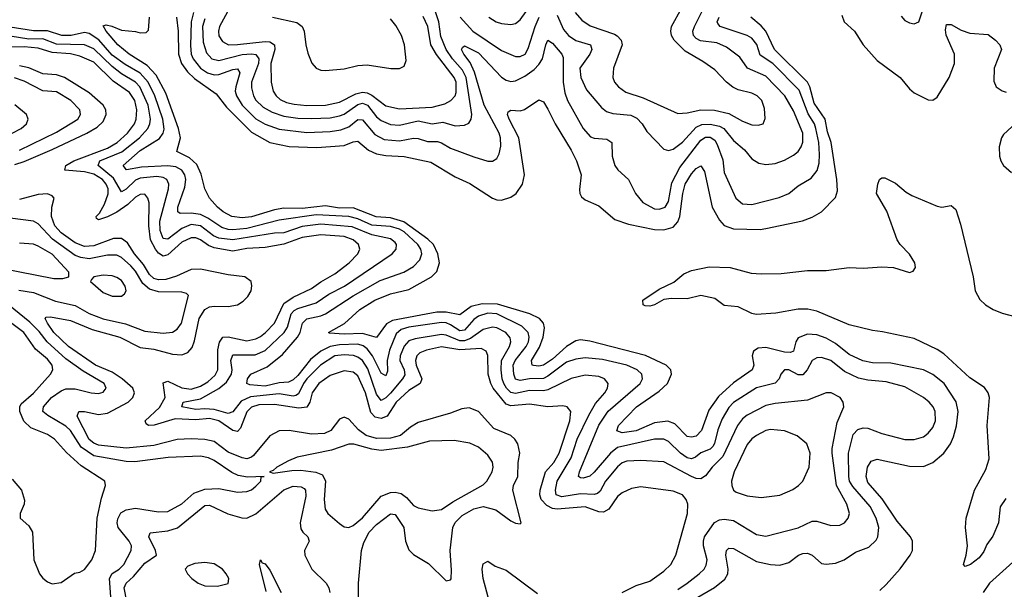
# Model space of a CAD drawing. Header units: inches. Extents: x 1694797 to 1849917, y 907313 to 1017959.
# Tile 416 of 656: x 1733930 to 1738179, y 1005343 to 1007799. Entities that reach past the tile are written whole.
import ezdxf

# ---------------------------------------------------------------- set-up
doc = ezdxf.new("R2010")
doc.units = ezdxf.units.IN
doc.header["$MEASUREMENT"] = 0
doc.layers.add('B7030', color=7, linetype='Continuous')

msp = doc.modelspace()

# ---------------------------------------------------------------- linework, layer by layer
at = {"layer": 'B7030', "color": 5}
for points, elevation in [([(1735954.3, 1007810), (1735986.9, 1007790), (1736010, 1007781.9), (1736050, 1007777.5), (1736070, 1007782), (1736090, 1007797.8), (1736152.9, 1007887.1)], 880), ([(1737733.9, 1007813.9), (1737750, 1007795.3), (1737770, 1007784.9), (1737790, 1007781.5), (1737810.6, 1007789.4), (1737843.7, 1007890)], 840), ([(1737641.6, 1005338.4), (1737670, 1005363.7), (1737730, 1005431.4), (1737772.9, 1005490), (1737783.1, 1005510), (1737782.3, 1005550), (1737773.6, 1005570), (1737717.1, 1005637.1), (1737652.5, 1005732.5), (1737590, 1005804.2), (1737582.5, 1005830), (1737589.3, 1005870), (1737605, 1005895), (1737630, 1005904.1), (1737770, 1005873.3), (1737830, 1005872.7), (1737870.3, 1005889.7), (1737917.6, 1005930), (1737947, 1005970), (1737959.6, 1006000.4), (1737972.5, 1006047.5), (1737979.3, 1006110), (1737970.8, 1006150.8), (1737919.4, 1006230), (1737870, 1006269), (1737830, 1006288.6), (1737690, 1006317.4), (1737610, 1006319.7), (1737568, 1006328), (1737510, 1006356), (1737450, 1006402.2), (1737410, 1006425.3), (1737370, 1006440.1), (1737330, 1006442.7), (1737290, 1006427.6), (1737279.7, 1006410), (1737269.6, 1006370.4), (1737256.3, 1006363.7), (1737230, 1006365.3), (1737150, 1006385.8), (1737117.4, 1006382.6), (1737096.5, 1006370), (1737090.8, 1006350), (1737098.6, 1006310), (1737091.7, 1006290), (1737010, 1006233.9), (1736945.8, 1006174.2), (1736904, 1006116), (1736872, 1006028), (1736850, 1006003.7), (1736830, 1005998.4), (1736810, 1006001.4), (1736756.9, 1006056.9), (1736727.5, 1006067.5), (1736670, 1006060.4), (1736590, 1006025.8), (1736530, 1006017.3), (1736506.4, 1006026.4), (1736514, 1006050), (1736592.5, 1006130), (1736690, 1006197.9), (1736725.4, 1006230), (1736743.2, 1006270), (1736740.2, 1006290), (1736720.7, 1006310), (1736630.6, 1006350.6), (1736390, 1006413.3), (1736350, 1006418.6), (1736330, 1006413.8), (1736290, 1006390.3), (1736230, 1006335.6), (1736190, 1006309.4), (1736170, 1006304.8), (1736147.6, 1006307.6), (1736142.5, 1006310), (1736138.4, 1006330), (1736173.7, 1006386.3), (1736188.8, 1006430), (1736194.8, 1006470), (1736190.4, 1006490.4), (1736174.1, 1006510), (1736131.6, 1006530), (1735992.2, 1006572.2), (1735926.1, 1006573.9), (1735878, 1006562), (1735830, 1006526.2), (1735770, 1006538.3), (1735730, 1006537.7), (1735538.7, 1006501.3), (1735512.8, 1006487.2), (1735470, 1006428.5), (1735410, 1006446.1), (1735330, 1006443.3), (1735267.1, 1006447.1), (1735263.5, 1006450), (1735331.4, 1006488.6), (1735398.7, 1006550), (1735463.4, 1006590), (1735530, 1006617.3), (1735610, 1006635.2), (1735707.9, 1006690), (1735730, 1006713.7), (1735742, 1006750), (1735735.2, 1006790), (1735715.7, 1006830), (1735692, 1006852), (1735587.6, 1006927.6), (1735530, 1006943.9), (1735468.3, 1006948.3), (1735370, 1006988), (1735310, 1006986.7), (1735250, 1006995.8), (1735150, 1006984.8), (1735070, 1006986.9), (1735030, 1006979.2), (1734930, 1006948.3), (1734890, 1006944), (1734845.3, 1006950), (1734809.1, 1006970), (1734783.7, 1006990), (1734749, 1007030), (1734729.4, 1007069.4), (1734713.1, 1007133.1), (1734694.2, 1007174.2), (1734662.9, 1007202.9), (1734608.3, 1007230), (1734624.3, 1007290), (1734616.4, 1007330), (1734561.6, 1007481.6), (1734519.1, 1007559.1), (1734480.6, 1007600.6), (1734403.2, 1007650), (1734354.5, 1007690), (1734303.6, 1007750), (1734290, 1007772.7), (1734304, 1007776), (1734328.5, 1007771.5), (1734370, 1007753.7), (1734430, 1007748.4), (1734450, 1007741.5), (1734476, 1007744), (1734485.9, 1007754.1), (1734491.1, 1007810)], 820), ([(1734607.7, 1007810), (1734614.7, 1007750), (1734616.4, 1007650), (1734628.9, 1007610), (1734654.2, 1007574.2), (1734684.8, 1007544.8), (1734778.8, 1007478.8), (1734822.2, 1007422.2), (1734930, 1007314), (1735010, 1007268.7), (1735092.7, 1007252.7), (1735212.5, 1007247.6), (1735330, 1007256.6), (1735370, 1007271.9), (1735390, 1007274.4), (1735435.7, 1007235.7), (1735470, 1007220.6), (1735510, 1007212.7), (1735590, 1007208.4), (1735704.1, 1007184.1), (1735810, 1007121.6), (1735873, 1007093), (1735970, 1007029.3), (1735990, 1007021.8), (1736010, 1007020.6), (1736050, 1007033.5), (1736072.2, 1007050), (1736099.6, 1007090), (1736108.5, 1007130), (1736084, 1007290), (1736042.3, 1007370), (1736035.1, 1007390), (1736038.4, 1007401.6), (1736050, 1007408.7), (1736090, 1007405.8), (1736109.1, 1007410.9), (1736170, 1007453.4), (1736190, 1007445.3), (1736210, 1007413.4), (1736241.4, 1007350), (1736310, 1007236.2), (1736333, 1007190), (1736352.6, 1007130), (1736346.4, 1007066.4), (1736347.6, 1007050), (1736355.2, 1007035.2), (1736370, 1007022.4), (1736430, 1006996.2), (1736498, 1006938), (1736557.2, 1006917.2), (1736670, 1006894.1), (1736710, 1006892.4), (1736750, 1006905), (1736770, 1006927.3), (1736779.5, 1006950), (1736791.2, 1007050), (1736802.5, 1007090), (1736830, 1007134.8), (1736850, 1007157.2), (1736870, 1007169.1), (1736884.9, 1007144.9), (1736917.9, 1006990), (1736950, 1006933.9), (1736970, 1006912.1), (1737010, 1006897.7), (1737125.2, 1006894.8), (1737150, 1006898.1), (1737308.9, 1006931.1), (1737350, 1006947.3), (1737390, 1006971), (1737450, 1007031.8), (1737459.2, 1007060.8), (1737457.1, 1007110), (1737431.7, 1007270), (1737415.9, 1007315.9), (1737406.5, 1007370), (1737358.7, 1007438.7), (1737339.8, 1007510), (1737329.9, 1007530), (1737187.5, 1007670), (1737149.5, 1007749.5), (1737130, 1007772.8), (1737085.4, 1007810)], 820), ([(1734680.8, 1007830), (1734670.3, 1007790), (1734667.1, 1007687.1), (1734670.8, 1007650.8), (1734679.2, 1007630), (1734710, 1007589.5), (1734740.7, 1007570), (1734770, 1007561.1), (1734790, 1007561.9), (1734850, 1007584.3), (1734870, 1007586.4), (1734880.3, 1007570), (1734862.5, 1007510), (1734860.9, 1007490), (1734865.3, 1007470), (1734890.1, 1007430), (1734950, 1007371.1), (1734990, 1007348.7), (1735050, 1007327.2), (1735170, 1007312.5), (1735270, 1007316.9), (1735316.4, 1007323.6), (1735350, 1007336.5), (1735390, 1007368.9), (1735410, 1007366.5), (1735463.5, 1007303.5), (1735502.9, 1007282.9), (1735570, 1007277.2), (1735630, 1007287.7), (1735650, 1007286.4), (1735690, 1007273.8), (1735733, 1007273), (1735750, 1007268.1), (1735790, 1007245), (1735890, 1007207.4), (1735950, 1007189.4), (1735970.6, 1007189.4), (1735990, 1007200.9), (1735999.4, 1007220.6), (1736006.1, 1007253.9), (1736005.5, 1007290), (1735999.4, 1007310), (1735934.8, 1007430), (1735892.9, 1007572.9), (1735874.2, 1007614.2), (1735846.8, 1007650), (1735837.3, 1007670), (1735840.6, 1007679.4), (1735850, 1007686), (1735910, 1007655.4), (1736010, 1007551.6), (1736030, 1007538.4), (1736050, 1007532.2), (1736070, 1007535), (1736110, 1007555.3), (1736150, 1007584), (1736170, 1007605), (1736185.7, 1007630), (1736200.2, 1007690), (1736210, 1007710.2), (1736230, 1007698), (1736270.1, 1007650), (1736276, 1007636), (1736275.8, 1007530), (1736282.8, 1007482.8), (1736294.5, 1007450), (1736362.3, 1007330), (1736393.9, 1007293.9), (1736410, 1007288.4), (1736464, 1007284), (1736485.5, 1007270), (1736486.6, 1007210), (1736499, 1007170), (1736511.3, 1007151.3), (1736556.9, 1007110), (1736587.3, 1007050), (1736619.7, 1007010), (1736670, 1006983.8), (1736690, 1006981.3), (1736715.8, 1006990), (1736730, 1007015.3), (1736744.5, 1007095.5), (1736778.3, 1007161.6), (1736870, 1007280.1), (1736890, 1007291.7), (1736910, 1007292.1), (1736930, 1007279.8), (1736940.7, 1007260.7), (1736964.7, 1007195.3), (1736970, 1007140.4), (1737021.1, 1007030), (1737050, 1007005.5), (1737090, 1007002.1), (1737207.8, 1007032.2), (1737249.7, 1007050), (1737290, 1007082.9), (1737345, 1007115), (1737371.1, 1007148.9), (1737380.1, 1007179.9), (1737382.3, 1007217.7), (1737378.2, 1007270), (1737365.1, 1007330), (1737360.1, 1007350), (1737332.5, 1007392.5), (1737294.3, 1007494.3), (1737180.5, 1007610), (1737126.1, 1007646.1), (1737111.5, 1007691.5), (1737090, 1007718.5), (1737070, 1007730.7), (1736953.1, 1007770), (1736942.6, 1007782.6), (1736939.6, 1007790), (1736948.4, 1007810)], 840), ([(1734730, 1007802.9), (1734719.9, 1007770), (1734722.6, 1007702.6), (1734736.4, 1007656.4), (1734760.2, 1007630), (1734790, 1007622.4), (1734890, 1007648.1), (1734930, 1007651.3), (1734950, 1007648.4), (1734961.8, 1007630), (1734960.8, 1007610), (1734931.2, 1007530), (1734930, 1007504.9), (1734939.3, 1007470), (1734950, 1007452.2), (1734981.7, 1007421.7), (1735020.5, 1007400.5), (1735070, 1007383.5), (1735130, 1007374.5), (1735190, 1007372.4), (1735270, 1007376.1), (1735310, 1007383.9), (1735330, 1007392), (1735390, 1007433.8), (1735410, 1007438.8), (1735431.1, 1007430), (1735470, 1007380.5), (1735490, 1007363.8), (1735530, 1007346.5), (1735570, 1007344), (1735650, 1007363), (1735710, 1007350.4), (1735756.6, 1007356.6), (1735810, 1007341.5), (1735850, 1007343.9), (1735867.9, 1007352.1), (1735878.7, 1007370), (1735881.5, 1007390), (1735856.3, 1007550), (1735841, 1007581), (1735797.7, 1007630), (1735770.2, 1007670), (1735747, 1007727), (1735738.7, 1007790), (1735719.4, 1007850)], 860), ([(1734827.3, 1007832.7), (1734793.3, 1007770), (1734788, 1007750), (1734790, 1007729.1), (1734804.9, 1007704.9), (1734831.1, 1007691.1), (1734870, 1007691.5), (1734990, 1007705), (1735010, 1007703), (1735030, 1007690.9), (1735031.5, 1007670), (1735014.1, 1007610), (1735015.9, 1007530), (1735023.6, 1007490), (1735036.6, 1007470), (1735054.9, 1007454.9), (1735082.1, 1007442), (1735114.4, 1007434.4), (1735170, 1007429.5), (1735250.1, 1007430.1), (1735310, 1007442.8), (1735381.2, 1007478.8), (1735410, 1007486.5), (1735430, 1007483.6), (1735450, 1007473.3), (1735510, 1007427.7), (1735570, 1007414), (1735710, 1007421.1), (1735764.5, 1007435.5), (1735791.2, 1007450), (1735808.9, 1007470), (1735814.4, 1007485.6), (1735813.9, 1007530), (1735805.3, 1007550), (1735728.3, 1007648.3), (1735705.1, 1007690), (1735692.3, 1007770), (1735671.9, 1007811.9)], 880), ([(1735020.9, 1007810), (1735126.1, 1007786.1), (1735149.7, 1007769.7), (1735157.8, 1007750), (1735164.8, 1007690), (1735174, 1007654), (1735191.2, 1007611.2), (1735210, 1007589.4), (1735230, 1007581.6), (1735250, 1007580.1), (1735330, 1007587.4), (1735390, 1007601), (1735430, 1007604.3), (1735532, 1007588), (1735570, 1007587.8), (1735590, 1007598), (1735597.6, 1007622.4), (1735590.3, 1007690), (1735578, 1007730), (1735553.1, 1007773.1), (1735530, 1007802.4)], 920), ([(1735830.5, 1007810), (1735885.9, 1007750), (1736010, 1007665.7), (1736070, 1007639.8), (1736090, 1007639.4), (1736112, 1007650), (1736125.2, 1007674.8), (1736154.4, 1007770), (1736172, 1007810)], 860), ([(1736250, 1007817.7), (1736277.1, 1007757.1), (1736298.1, 1007730), (1736330, 1007708.9), (1736393.7, 1007690), (1736398.6, 1007670), (1736390.1, 1007650), (1736348, 1007590), (1736351.1, 1007550), (1736376.7, 1007496.7), (1736440.8, 1007420.8), (1736462.9, 1007402.9), (1736490, 1007394.1), (1736567.9, 1007387.9), (1736594, 1007374), (1736616.1, 1007350), (1736636.8, 1007316.8), (1736710, 1007241.1), (1736730, 1007234.9), (1736750, 1007240.6), (1736790, 1007270.7), (1736850, 1007335.1), (1736873.7, 1007346.3), (1736910, 1007349), (1736950, 1007340.2), (1736969.4, 1007329.4), (1737010, 1007278.1), (1737058, 1007238), (1737090, 1007199.2), (1737119.6, 1007179.6), (1737150, 1007173.8), (1737190, 1007179.3), (1737230, 1007193.5), (1737270, 1007214.4), (1737290, 1007231), (1737303.2, 1007250), (1737310, 1007270.8), (1737310.3, 1007310), (1737270, 1007405.5), (1737231.8, 1007470), (1737150, 1007554.7), (1737071.3, 1007590), (1737037.9, 1007637.9), (1736980.2, 1007680.2), (1736939.2, 1007699.2), (1736868.2, 1007708.2), (1736850, 1007717.7), (1736838.6, 1007730), (1736835.6, 1007750), (1736842.8, 1007770), (1736882, 1007850)], 860), ([(1736326.8, 1007830), (1736356.4, 1007796.4), (1736392.7, 1007772.7), (1736496.4, 1007736.4), (1736509.2, 1007729.2), (1736526.2, 1007710), (1736530.2, 1007690), (1736492.3, 1007590), (1736489.2, 1007550), (1736497.5, 1007530), (1736513.8, 1007510), (1736546.6, 1007486.6), (1736621.3, 1007461.3), (1736770, 1007394.1), (1736810, 1007396.6), (1736870, 1007409.7), (1736928.8, 1007408.8), (1736990, 1007394.7), (1737050, 1007361.6), (1737090, 1007346), (1737116.4, 1007343.6), (1737138.4, 1007350), (1737147.5, 1007372.5), (1737144.5, 1007415.5), (1737132.1, 1007450), (1737112.8, 1007470), (1737090, 1007482), (1737030, 1007497), (1737007.7, 1007507.7), (1736980.3, 1007530), (1736930, 1007583.2), (1736878.6, 1007618.6), (1736802.5, 1007662.5), (1736754.3, 1007710), (1736742.6, 1007730), (1736739.6, 1007750), (1736742.7, 1007770), (1736787.6, 1007850)], 880), ([(1737477.6, 1007817.6), (1737488.3, 1007790), (1737532.7, 1007750), (1737570, 1007690.3), (1737630, 1007623.1), (1737730, 1007549), (1737770, 1007500.3), (1737790, 1007483.6), (1737850, 1007453.4), (1737870, 1007451.8), (1737890, 1007465.3), (1737941.2, 1007550), (1737964.8, 1007610), (1737964.1, 1007650), (1737928.5, 1007731.5), (1737925, 1007755), (1737930, 1007778.4), (1737950, 1007778.2), (1737993.6, 1007753.6), (1738030, 1007740.4), (1738110, 1007735.4), (1738141.1, 1007710), (1738159.7, 1007690), (1738166.7, 1007670), (1738135, 1007590), (1738133.9, 1007533.9), (1738143.5, 1007510), (1738170, 1007491.4), (1738186.4, 1007486.4)], 820), ([(1736802.4, 1005277.6), (1736928.7, 1005351.3), (1736973.5, 1005386.5), (1736986.4, 1005410), (1736987.7, 1005430), (1736978.1, 1005490), (1736980.7, 1005510), (1736990, 1005520.2), (1737010, 1005519.1), (1737110, 1005462.7), (1737170, 1005449.5), (1737210, 1005447.5), (1737250, 1005459), (1737291.1, 1005490), (1737310, 1005497.9), (1737330, 1005499.5), (1737350, 1005490.2), (1737390, 1005454.7), (1737410, 1005451), (1737450, 1005456.1), (1737488, 1005470), (1737537, 1005503), (1737595.1, 1005524.9), (1737625.7, 1005554.3), (1737633, 1005570), (1737637.7, 1005610), (1737626.5, 1005650), (1737600.6, 1005700.6), (1737525.7, 1005785.7), (1737511.6, 1005810), (1737507.6, 1005830), (1737507.1, 1005930), (1737526.5, 1006010), (1737547.7, 1006032.2), (1737570, 1006039.4), (1737590, 1006037.7), (1737650, 1006014.6), (1737750, 1005988.7), (1737790, 1005988.6), (1737830, 1006001.1), (1737850, 1006015.8), (1737870, 1006040.3), (1737882.4, 1006070), (1737881, 1006110), (1737872.2, 1006130), (1737855.5, 1006150), (1737830, 1006170.7), (1737750, 1006215.3), (1737670, 1006237.7), (1737590, 1006244.1), (1737550, 1006253.3), (1737490, 1006282.6), (1737430, 1006329.3), (1737390, 1006343), (1737370, 1006340.6), (1737350, 1006329), (1737328.5, 1006290), (1737310, 1006267.5), (1737290, 1006268.4), (1737250, 1006289.3), (1737230, 1006289.8), (1737214.4, 1006270), (1737207.5, 1006250), (1737190, 1006231.2), (1737110, 1006212.4), (1737010, 1006148.9), (1736990, 1006127.5), (1736961.5, 1006078.5), (1736942.8, 1006030), (1736929, 1005971), (1736921.2, 1005958.8), (1736910, 1005946.9), (1736869, 1005931), (1736847.1, 1005912.9), (1736830, 1005905.3), (1736810, 1005910.3), (1736782.2, 1005930), (1736730, 1005980.7), (1736710, 1005990.4), (1736670, 1005990.3), (1736510, 1005953.8), (1736479.6, 1005930), (1736410, 1005848.2), (1736390, 1005831.4), (1736362.4, 1005822.4), (1736350, 1005823), (1736341.5, 1005830), (1736345.4, 1005850), (1736430, 1006051.4), (1736469.5, 1006110.5), (1736608.1, 1006230), (1736617.2, 1006250), (1736614.4, 1006270), (1736595.4, 1006290), (1736550, 1006309.9), (1736445.6, 1006334.4), (1736370, 1006341.1), (1736330, 1006335.5), (1736290, 1006322), (1736210, 1006262.2), (1736190, 1006252.6), (1736130, 1006250.2), (1736090, 1006243.2), (1736070, 1006249.1), (1736062.2, 1006270), (1736060.1, 1006310), (1736067.8, 1006330), (1736115.8, 1006390), (1736125.3, 1006410), (1736128.8, 1006430), (1736125.1, 1006450), (1736097.8, 1006477.8), (1735990, 1006530.6), (1735950, 1006533.7), (1735910, 1006520.6), (1735890, 1006505.9), (1735850, 1006460.7), (1735830, 1006457.8), (1735790, 1006483.1), (1735770, 1006491.4), (1735750, 1006493.1), (1735610, 1006473.8), (1735576.6, 1006463.4), (1735555.5, 1006444.5), (1735526.2, 1006373.8), (1735516.1, 1006330), (1735516.9, 1006283.1), (1735510, 1006263.2), (1735490, 1006274.4), (1735452.8, 1006350), (1735430, 1006379.6), (1735413.1, 1006393.1), (1735390, 1006400.2), (1735310, 1006396.5), (1735270, 1006390), (1735229.7, 1006370.3), (1735186, 1006334), (1735130, 1006264.2), (1735110, 1006245.7), (1735090, 1006236.4), (1735050, 1006233.7), (1734990, 1006218.7), (1734924, 1006224), (1734909.9, 1006230), (1734913.3, 1006250), (1734927.8, 1006270), (1734997.6, 1006302.4), (1735064.4, 1006355.6), (1735129.3, 1006430), (1735140.1, 1006450), (1735150.9, 1006490), (1735170, 1006508.7), (1735230, 1006521.6), (1735249.5, 1006530.5), (1735370, 1006608.7), (1735485.3, 1006674.7), (1735588.7, 1006710), (1735630, 1006734.2), (1735656.9, 1006763.1), (1735665.4, 1006790), (1735661.5, 1006810), (1735648.8, 1006830), (1735590, 1006884), (1735570, 1006896), (1735530, 1006907.7), (1735450, 1006913.2), (1735390, 1006940.2), (1735350, 1006949.8), (1735210, 1006957), (1735050, 1006934.3), (1734910, 1006899.3), (1734850, 1006892.9), (1734830, 1006894), (1734802.9, 1006902.9), (1734742.9, 1006942.9), (1734710, 1006959), (1734670, 1006964.8), (1734623.3, 1006963.3), (1734612.8, 1006970), (1734612.5, 1006990), (1734643.1, 1007076.9), (1734648, 1007110), (1734643.6, 1007130), (1734630.3, 1007150.3), (1734604.2, 1007164.2), (1734570, 1007168.9), (1734456.6, 1007163.4), (1734391.8, 1007151.8), (1734377.1, 1007170), (1734450, 1007235.4), (1734533.3, 1007286.7), (1734549.2, 1007310), (1734553.2, 1007326.8), (1734548.4, 1007370), (1734514.3, 1007470), (1734484.9, 1007530), (1734450, 1007567.9), (1734385.9, 1007605.9), (1734330, 1007646.4), (1734271.8, 1007711.8), (1734230, 1007739.5), (1734210, 1007743.1), (1734153.1, 1007730), (1734112.3, 1007730), (1734050, 1007750.6), (1733990, 1007751.4), (1733890, 1007766.9)], 840), ([(1736770, 1005342.3), (1736811.2, 1005370), (1736863, 1005410), (1736883.7, 1005430), (1736893.2, 1005446.8), (1736896.2, 1005470), (1736881.7, 1005530), (1736880.7, 1005550), (1736885.9, 1005570), (1736929, 1005631), (1736950, 1005642.9), (1736970, 1005645.7), (1737010, 1005639.6), (1737110, 1005579.5), (1737150, 1005572.1), (1737290, 1005608.7), (1737350, 1005636.6), (1737370, 1005636.6), (1737430, 1005618), (1737470, 1005620.2), (1737490, 1005629.3), (1737505.6, 1005650), (1737510.6, 1005670), (1737499.6, 1005710), (1737455.1, 1005790), (1737436.4, 1005930), (1737435.7, 1005950), (1737457.5, 1006062.5), (1737486.4, 1006130), (1737483.9, 1006150), (1737470.9, 1006170), (1737432.3, 1006190), (1737410, 1006190.8), (1737330, 1006159.1), (1737190, 1006144.4), (1737150, 1006135.8), (1737070, 1006094.3), (1737050, 1006078.7), (1737027.5, 1006050), (1736964.6, 1005915.4), (1736918, 1005870), (1736890, 1005831.9), (1736870, 1005819.7), (1736850, 1005821.5), (1736830, 1005829.6), (1736710, 1005892.4), (1736610, 1005898), (1736550, 1005895.1), (1736530, 1005888.1), (1736510, 1005870.5), (1736457.7, 1005810), (1736434.5, 1005765.5), (1736423.9, 1005756.1), (1736410, 1005752.3), (1736350, 1005755), (1736270, 1005741.7), (1736245.7, 1005750), (1736241.8, 1005770), (1736250, 1005810), (1736310.2, 1005909.8), (1736335.4, 1005990), (1736385.7, 1006094.3), (1736415.6, 1006144.4), (1736454.9, 1006190), (1736466.7, 1006210), (1736469.1, 1006230), (1736454.6, 1006250), (1736430, 1006260.9), (1736370, 1006265.6), (1736310, 1006252.6), (1736210, 1006202.9), (1736190, 1006199.1), (1736130, 1006200.2), (1736070, 1006187.4), (1736050, 1006191.9), (1736031.1, 1006210), (1736020, 1006230), (1736012.6, 1006250), (1736007.3, 1006290), (1736010, 1006330), (1736043.4, 1006390), (1736050.3, 1006410), (1736046.8, 1006426.8), (1736028.7, 1006450), (1735990, 1006470.3), (1735970, 1006473.4), (1735930, 1006463.5), (1735875.6, 1006424.4), (1735850, 1006414.6), (1735830, 1006413.9), (1735770, 1006439.4), (1735750, 1006441.7), (1735636.5, 1006423.4), (1735610, 1006413.8), (1735588.9, 1006391.1), (1735572.6, 1006350), (1735570.7, 1006330), (1735589, 1006290), (1735592, 1006268), (1735582.9, 1006250), (1735530, 1006188.6), (1735510, 1006168.3), (1735490, 1006157.3), (1735470, 1006183.9), (1735433.1, 1006293.1), (1735410, 1006329.2), (1735390, 1006343.7), (1735370.8, 1006350.8), (1735330, 1006354.3), (1735290, 1006349.3), (1735228.6, 1006310), (1735169.8, 1006250), (1735154.6, 1006230), (1735134.1, 1006185.9), (1735121.5, 1006178.5), (1735110, 1006175.7), (1735050, 1006186.2), (1734926.9, 1006173.1), (1734886.3, 1006153.7), (1734850, 1006108.4), (1734830, 1006100.6), (1734770, 1006118.3), (1734730, 1006121), (1734690, 1006117.6), (1734630.8, 1006130), (1734636, 1006150), (1734710, 1006164.8), (1734790, 1006208.6), (1734823.2, 1006236.8), (1734845.1, 1006270), (1734847.2, 1006290), (1734841.8, 1006330), (1734850, 1006354.6), (1734946.7, 1006353.3), (1734990, 1006372.3), (1735071.4, 1006450), (1735086.4, 1006473.6), (1735102.3, 1006530), (1735115.1, 1006544.9), (1735130, 1006554.1), (1735210, 1006578.2), (1735264, 1006616), (1735332.5, 1006650), (1735537.7, 1006790), (1735554.3, 1006810), (1735556.1, 1006830), (1735550, 1006838.4), (1735530, 1006854), (1735450, 1006871.9), (1735365.5, 1006905.5), (1735230, 1006917.5), (1735150, 1006906.5), (1735070, 1006879.7), (1735030, 1006877.8), (1734850, 1006849.7), (1734790, 1006856.3), (1734766.7, 1006866.7), (1734710, 1006910.2), (1734670, 1006915.8), (1734630, 1006898.7), (1734570, 1006853.1), (1734550, 1006855.6), (1734536.4, 1006890), (1734534.5, 1006930), (1734572.4, 1007070), (1734573.4, 1007090), (1734564.7, 1007110), (1734550, 1007117.8), (1734522.2, 1007122.2), (1734450, 1007116.1), (1734430, 1007106.8), (1734390, 1007068.6), (1734370, 1007056.3), (1734335.1, 1007115.1), (1734268.5, 1007170), (1734275.8, 1007190), (1734370.9, 1007229.1), (1734447, 1007290), (1734483.3, 1007330), (1734492.6, 1007350), (1734495.4, 1007370), (1734484.9, 1007430), (1734448.7, 1007510), (1734429.8, 1007529.8), (1734370, 1007565), (1734330, 1007596.9), (1734250, 1007673.8), (1734210, 1007690.2), (1734090, 1007693), (1734030, 1007715.9), (1733970, 1007715.1), (1733890, 1007727.7)], 860), ([(1736530, 1005329.7), (1736590, 1005359.5), (1736650, 1005378.2), (1736710, 1005421.1), (1736739.8, 1005450), (1736761.7, 1005490), (1736812.5, 1005670), (1736813.3, 1005710), (1736806.2, 1005730), (1736790.9, 1005750), (1736750, 1005766), (1736610, 1005784.9), (1736570, 1005777.7), (1736530, 1005759.1), (1736510, 1005742.7), (1736472, 1005688), (1736450, 1005675.4), (1736430, 1005677.3), (1736370, 1005698.8), (1736250, 1005688.5), (1736230, 1005691.4), (1736204.5, 1005704.5), (1736180.9, 1005730), (1736174.7, 1005750), (1736176.7, 1005770), (1736199.6, 1005850), (1736235.3, 1005890), (1736258.9, 1005930), (1736305, 1006070), (1736308.8, 1006110), (1736293, 1006130), (1736273.6, 1006133.6), (1736209.6, 1006130.4), (1736130, 1006140.6), (1736050, 1006134), (1736030, 1006141.2), (1735974.1, 1006210), (1735963, 1006230), (1735952.6, 1006270), (1735950, 1006351.6), (1735943.2, 1006370), (1735921.4, 1006381.4), (1735830, 1006375), (1735750, 1006388), (1735685.5, 1006374.5), (1735657.1, 1006362.9), (1735643.6, 1006350), (1735638.4, 1006330), (1735641.5, 1006310), (1735665.3, 1006250), (1735658, 1006230), (1735610, 1006200.3), (1735555.4, 1006150), (1735516.5, 1006090), (1735490, 1006079.7), (1735464.9, 1006084.9), (1735445, 1006105), (1735422.3, 1006190), (1735390, 1006264.1), (1735370, 1006279.7), (1735330, 1006285), (1735270, 1006264.8), (1735221, 1006230), (1735192.7, 1006190), (1735181.9, 1006150), (1735170, 1006128.8), (1735135.4, 1006124.6), (1735030, 1006139.6), (1734962.3, 1006137.7), (1734931.1, 1006128.9), (1734910, 1006108.7), (1734882.7, 1006037.3), (1734870, 1006023.8), (1734850, 1006027.7), (1734790, 1006069.5), (1734750, 1006079), (1734690, 1006073.9), (1734601.9, 1006078.1), (1734510.9, 1006050.9), (1734485.6, 1006050), (1734476, 1006056), (1734471.2, 1006070), (1734533.4, 1006126.6), (1734558.8, 1006170), (1734550, 1006233.6), (1734570, 1006240.7), (1734630, 1006212.3), (1734670, 1006205.9), (1734710, 1006218.3), (1734742.7, 1006237.3), (1734773.5, 1006266.5), (1734785.7, 1006290), (1734785.2, 1006374.8), (1734792, 1006408), (1734806.9, 1006430), (1734830, 1006432.2), (1734910, 1006414.3), (1734950, 1006422.6), (1734970, 1006433.6), (1734991.7, 1006450), (1735029.7, 1006490.3), (1735070, 1006575.6), (1735110, 1006601.9), (1735190, 1006639.3), (1735230, 1006668.5), (1735290, 1006703.4), (1735351.8, 1006750), (1735389.9, 1006790), (1735398.4, 1006810), (1735392.7, 1006830), (1735369.8, 1006850), (1735330, 1006863.5), (1735230, 1006870.9), (1735150, 1006859.3), (1735070, 1006830.4), (1734990, 1006816.7), (1734910, 1006812.2), (1734850, 1006801), (1734770, 1006815.3), (1734745.3, 1006825.3), (1734710, 1006850.3), (1734690, 1006858.8), (1734670, 1006859), (1734630, 1006840.1), (1734570, 1006784.5), (1734550, 1006778.9), (1734530, 1006792.7), (1734516.3, 1006810), (1734495.1, 1006850), (1734487.6, 1006910), (1734489.5, 1007009.5), (1734483, 1007030), (1734470, 1007046.3), (1734450, 1007045.8), (1734430, 1007033.6), (1734397.4, 1007002.6), (1734350.3, 1006969.7), (1734310, 1006948.2), (1734270, 1006935.8), (1734262.2, 1006942.2), (1734260.8, 1006950), (1734275, 1006965), (1734296.7, 1007003.3), (1734311.9, 1007048.1), (1734311.6, 1007070), (1734304.2, 1007090), (1734288.2, 1007110), (1734250, 1007133.3), (1734210, 1007143.4), (1734125.8, 1007150), (1734129, 1007170), (1734164.3, 1007190), (1734310, 1007245.4), (1734350.7, 1007270), (1734395.8, 1007310), (1734425.8, 1007350), (1734433.3, 1007370), (1734436.6, 1007410), (1734427.4, 1007450), (1734404.6, 1007484.6), (1734333.8, 1007533.8), (1734250, 1007615.2), (1734190, 1007641.9), (1734150, 1007651.1), (1734070, 1007656.8), (1734010, 1007676.1), (1733950, 1007681.1), (1733750, 1007680.4)], 880), ([(1733910, 1007174.8), (1733950, 1007188.1), (1734070, 1007238.6), (1734219.5, 1007310), (1734264.7, 1007335.3), (1734290, 1007360.1), (1734303.7, 1007390), (1734302, 1007410), (1734290.8, 1007430), (1734230, 1007483), (1734124.5, 1007550), (1734090, 1007560.7), (1734030, 1007564.7), (1733970, 1007591.3), (1733930, 1007599.7)], 920), ([(1733930, 1007236.6), (1734090, 1007313.3), (1734182, 1007370), (1734192.5, 1007390), (1734189.9, 1007410), (1734150.5, 1007450), (1734090, 1007487.5), (1734030, 1007491.6), (1733950, 1007534.4), (1733907.6, 1007547.6)], 940), ([(1733897.7, 1007310), (1733936.5, 1007330), (1733959.3, 1007350), (1733967.6, 1007370), (1733959.7, 1007390), (1733910, 1007432.1)], 960), ([(1738230, 1007354.3), (1738175.9, 1007304.1), (1738166.3, 1007290), (1738157, 1007250), (1738158, 1007210), (1738163.5, 1007190), (1738175.8, 1007170), (1738210, 1007139.8)], 820), ([(1738185.3, 1005734.7), (1738161.6, 1005698.4), (1738153.6, 1005630), (1738130, 1005571.6), (1738103.4, 1005536.6), (1738090, 1005505.5), (1738070, 1005478.2), (1738033.1, 1005450), (1738010, 1005442), (1738002.9, 1005450), (1738015.1, 1005490), (1738019.7, 1005530), (1738011.5, 1005610), (1738015.1, 1005650), (1738049.9, 1005770), (1738100, 1005860), (1738114.1, 1005905.9), (1738105, 1006050), (1738114.6, 1006170), (1738109.2, 1006190), (1738093.1, 1006213.1), (1738030, 1006254.6), (1737918.2, 1006358.2), (1737890, 1006376.4), (1737790, 1006424.5), (1737653.6, 1006453.6), (1737610, 1006458.6), (1737510, 1006482.7), (1737370, 1006542.3), (1737331, 1006551), (1737290, 1006551.5), (1737193, 1006533), (1737108.1, 1006528.1), (1737090, 1006531.5), (1737030, 1006561.6), (1736970, 1006567), (1736930, 1006596.2), (1736870, 1006609.6), (1736810, 1006595.1), (1736743.7, 1006596.3), (1736710, 1006591.8), (1736670.3, 1006569.7), (1736650, 1006563.6), (1736630, 1006564.5), (1736621.2, 1006570), (1736619.3, 1006590), (1736690, 1006637), (1736752.7, 1006667.3), (1736796.6, 1006703.4), (1736830, 1006717.8), (1736906, 1006734), (1736996, 1006730), (1737086.7, 1006706.7), (1737130, 1006702.5), (1737215.6, 1006704.4), (1737330, 1006717), (1737410, 1006717.9), (1737510, 1006730.1), (1737570, 1006728.1), (1737650, 1006733.8), (1737701.6, 1006730), (1737770, 1006708.9), (1737785.9, 1006714.1), (1737795.5, 1006730), (1737793.4, 1006750), (1737770, 1006788), (1737730, 1006829.4), (1737716.7, 1006850), (1737672.8, 1006972.8), (1737627.6, 1007050), (1737632.7, 1007090), (1737641.2, 1007110), (1737650, 1007117.3), (1737662.9, 1007117.1), (1737710, 1007093.7), (1737755.5, 1007055.5), (1737780.7, 1007040.7), (1737890, 1006994.9), (1737910, 1006990.4), (1737950, 1006998), (1737970, 1006980.7), (1737990, 1006917.3), (1738045.2, 1006690), (1738053.6, 1006630), (1738072.9, 1006592.9), (1738098, 1006570), (1738130.3, 1006550), (1738170, 1006533), (1738362.7, 1006482.7)], 780), ([(1735393.6, 1005250), (1735392, 1005370), (1735405.6, 1005510), (1735414.9, 1005545.1), (1735438.4, 1005590), (1735470, 1005622.3), (1735530, 1005668.8), (1735550, 1005665), (1735588.3, 1005610), (1735595.3, 1005550), (1735610, 1005513.6), (1735630, 1005493.7), (1735694.7, 1005454.7), (1735770, 1005379.3), (1735790, 1005384), (1735791.8, 1005388.2), (1735794.2, 1005425.8), (1735788, 1005510), (1735800.1, 1005610), (1735809.1, 1005630.9), (1735839.1, 1005660.9), (1735890, 1005690.4), (1735930, 1005699.7), (1735985.1, 1005685.1), (1736050, 1005638.5), (1736070, 1005628.9), (1736090, 1005625.5), (1736094.5, 1005630), (1736058, 1005770), (1736061.2, 1005790), (1736080.3, 1005830), (1736081.2, 1005890), (1736088.2, 1005930), (1736079.6, 1005970), (1736067.5, 1005990), (1736050, 1006006.3), (1735975.9, 1006035.9), (1735910, 1006109.3), (1735870, 1006125.3), (1735838.7, 1006121.3), (1735790, 1006101.8), (1735650, 1006061.8), (1735617.3, 1006042.7), (1735574, 1006006), (1735530, 1005994.7), (1735470, 1005992.7), (1735426.1, 1006006.1), (1735392.3, 1006030), (1735350, 1006077.3), (1735330, 1006085.5), (1735310, 1006077.3), (1735272.7, 1006027.3), (1735245.2, 1006014.8), (1735190, 1006011.7), (1735092.7, 1006027.3), (1735050, 1006026), (1735010, 1006004.5), (1734939.4, 1005920.6), (1734930, 1005912.4), (1734910, 1005906.1), (1734890, 1005909.9), (1734830, 1005934.6), (1734770, 1005979.9), (1734730, 1005989.4), (1734670, 1005992.5), (1734610, 1005988.7), (1734510, 1005963.1), (1734390, 1005952), (1734270, 1005964.8), (1734250, 1005972.7), (1734230, 1005989.6), (1734178.5, 1006090), (1734186, 1006110), (1734210, 1006109.5), (1734270, 1006096.9), (1734310, 1006102.9), (1734398.1, 1006150), (1734418.6, 1006170), (1734425.9, 1006190), (1734418.5, 1006210), (1734373.1, 1006250), (1734330, 1006278.6), (1734257.9, 1006310), (1734141.2, 1006390), (1734078.5, 1006450), (1734049.9, 1006490), (1734040.2, 1006510), (1734044, 1006516), (1734062.7, 1006517.3), (1734150, 1006501.9), (1734243.4, 1006463.4), (1734363.2, 1006430), (1734450, 1006386.1), (1734510, 1006378.4), (1734590, 1006356.6), (1734630, 1006354.3), (1734656.1, 1006363.9), (1734674.2, 1006385.8), (1734685.2, 1006414.8), (1734705.4, 1006510), (1734729.9, 1006550), (1734750, 1006560.9), (1734770, 1006563.9), (1734830, 1006562), (1734870, 1006570.1), (1734895.4, 1006584.6), (1734914.9, 1006605.1), (1734929.1, 1006630), (1734932, 1006652), (1734928.7, 1006670), (1734902.4, 1006690), (1734830, 1006698.9), (1734710, 1006723.2), (1734670, 1006721.2), (1734606.5, 1006693.5), (1734560.9, 1006679.1), (1734530, 1006676.7), (1734510, 1006682.7), (1734490, 1006700.5), (1734464, 1006744), (1734425.4, 1006790), (1734396.1, 1006836.1), (1734370, 1006856.1), (1734335, 1006855), (1734250, 1006823.6), (1734210, 1006820.8), (1734170, 1006836.7), (1734110, 1006879.2), (1734081.7, 1006910), (1734067.9, 1006950), (1734069.5, 1006990.5), (1734079.4, 1007030), (1734070, 1007039.4), (1734050, 1007047.4), (1734010, 1007044.6), (1733930, 1007023.1)], 920), ([(1733927.4, 1006632.6), (1733990, 1006622.4), (1734085, 1006585), (1734170, 1006566.4), (1734230, 1006532.8), (1734290, 1006509.7), (1734386.9, 1006486.9), (1734470, 1006456.6), (1734550, 1006447.2), (1734590, 1006452.2), (1734610, 1006464.8), (1734628.5, 1006490), (1734658.3, 1006610), (1734650, 1006617.7), (1734630, 1006624), (1734530, 1006626.1), (1734490, 1006637), (1734462, 1006662), (1734430, 1006714.5), (1734410, 1006737.9), (1734370, 1006774), (1734350, 1006783.4), (1734310, 1006783.9), (1734230, 1006768.5), (1734193.6, 1006773.6), (1734170, 1006782.4), (1734072.2, 1006852.2), (1734010, 1006918), (1733990, 1006929.9), (1733890, 1006943.2)], 940), ([(1733850, 1006727.4), (1734077.6, 1006682.4), (1734117.2, 1006682.8), (1734142.7, 1006690), (1734143, 1006710), (1734070, 1006788), (1734010, 1006822.4), (1733990, 1006830.4), (1733930, 1006835.7)], 960), ([(1734324.2, 1005310), (1734317.9, 1005390), (1734329, 1005411), (1734359.2, 1005430), (1734379.7, 1005450), (1734412.1, 1005510), (1734413.1, 1005530), (1734403.4, 1005550), (1734355.7, 1005610), (1734351.3, 1005630), (1734353.7, 1005646.3), (1734367.6, 1005672.4), (1734390, 1005685.4), (1734430, 1005693.1), (1734530, 1005676.6), (1734570, 1005678.2), (1734630, 1005712.3), (1734682.1, 1005757.9), (1734730, 1005775.1), (1734790, 1005777.5), (1734870, 1005761.8), (1734910, 1005764.6), (1734930, 1005772.4), (1734950, 1005787.2), (1734971.5, 1005810), (1734972.7, 1005827.3), (1734986, 1005830), (1734912.8, 1005827.2), (1734873.4, 1005833.4), (1734846.1, 1005846.1), (1734770, 1005898.3), (1734744.7, 1005910), (1734710, 1005917.1), (1734571.6, 1005911.6), (1734427.4, 1005892.6), (1734390, 1005894.8), (1734250, 1005919.2), (1734196.3, 1005956.3), (1734150, 1006027.6), (1734130, 1006046.8), (1734052, 1006092), (1734030.6, 1006110), (1734033.7, 1006130), (1734067.3, 1006170), (1734110, 1006199), (1734130, 1006206.8), (1734170, 1006207.8), (1734239.1, 1006190), (1734270, 1006187.2), (1734290, 1006192.8), (1734303.1, 1006210), (1734294.5, 1006230), (1734203.9, 1006283.9), (1734130, 1006337.1), (1734049.5, 1006409.5), (1734014.3, 1006454.3), (1733974.8, 1006494.8), (1733881.5, 1006570)], 940), ([(1733897.7, 1005817.7), (1733938.2, 1005770), (1733951.9, 1005728.1), (1733950.2, 1005709.8), (1733932, 1005670), (1733932.4, 1005650), (1733970, 1005617.4), (1733985.4, 1005590), (1733991.8, 1005470), (1734016.4, 1005410), (1734030, 1005390.6), (1734050, 1005374.9), (1734070, 1005366.4), (1734110, 1005372.7), (1734166.7, 1005413.3), (1734190, 1005417.6), (1734210, 1005428.4), (1734242, 1005470), (1734258, 1005510), (1734265.2, 1005650), (1734283.7, 1005736.3), (1734300.7, 1005790), (1734298.4, 1005810), (1734195.7, 1005875.7), (1734132.7, 1005932.7), (1734080.3, 1005990), (1734050.8, 1006010), (1733979.1, 1006039.1), (1733948.5, 1006068.5), (1733930.7, 1006110), (1733930.8, 1006130), (1733936.9, 1006143.1), (1733990, 1006189), (1734063.9, 1006270), (1734073.9, 1006290), (1734069.9, 1006310), (1734050, 1006334.6), (1733998.9, 1006378.9), (1733948.5, 1006450), (1733846.2, 1006526.2)], 960), ([(1734393.2, 1005290), (1734381.6, 1005350), (1734389.9, 1005370), (1734422.1, 1005397.9), (1734470, 1005456.1), (1734520.4, 1005490), (1734517, 1005510), (1734487.5, 1005570), (1734493.5, 1005586.5), (1734570, 1005595.1), (1734611.5, 1005608.5), (1734730, 1005703.8), (1734750, 1005705.6), (1734828.6, 1005668.6), (1734889.4, 1005650.6), (1734910, 1005650.1), (1734950, 1005668), (1735070, 1005772.4), (1735110, 1005787.1), (1735144.6, 1005784.6), (1735157.3, 1005777.3), (1735163.4, 1005770), (1735164.9, 1005744.9), (1735140.1, 1005630), (1735144, 1005604), (1735152.2, 1005590), (1735174.2, 1005570), (1735179.4, 1005550), (1735159.8, 1005510), (1735161.5, 1005490), (1735190.8, 1005430), (1735253.1, 1005370), (1735265, 1005350), (1735268.6, 1005330)], 920), ([(1738230, 1005473.7), (1738115.7, 1005370), (1738087.9, 1005330)], 820), ([(1734993.7, 1005333.7), (1734965.8, 1005450), (1734970, 1005470.3), (1734977, 1005457), (1734990, 1005453.6), (1735010, 1005426.3), (1735058.7, 1005330)], 880), ([(1735967.4, 1005250), (1735930, 1005390), (1735926, 1005430), (1735930, 1005452.9), (1735950, 1005463.8), (1735982.6, 1005442.6), (1736030, 1005425.1), (1736165.1, 1005325.1)], 880)]:
    msp.add_lwpolyline(points, dxfattribs=dict(at, elevation=elevation))
for points, elevation in [([(1734290, 1006697.5), (1734250.7, 1006690), (1734240.9, 1006679.1), (1734236.4, 1006670), (1734290, 1006622), (1734330, 1006606.4), (1734370, 1006606.9), (1734383.1, 1006616.9), (1734389.7, 1006630), (1734386, 1006650), (1734370, 1006673.8), (1734350, 1006687.9), (1734330, 1006694.9)], 960), ([(1737170, 1006032.3), (1737150, 1006027.2), (1737110, 1006006.3), (1737090, 1005991.3), (1737070, 1005967), (1737012.8, 1005850), (1737001.4, 1005810), (1737002.8, 1005790), (1737011.1, 1005771.1), (1737022, 1005762), (1737070, 1005746.5), (1737130, 1005738.8), (1737210, 1005748.4), (1737266.8, 1005773.2), (1737291.5, 1005790), (1737309.7, 1005810), (1737336.8, 1005870), (1737340.8, 1005930), (1737326.9, 1005970), (1737285, 1006005), (1737230, 1006025.6)], 880), ([(1735805, 1005985), (1735698.2, 1005981.8), (1735603.9, 1005956.1), (1735490, 1005941.1), (1735450, 1005946.6), (1735371.8, 1005968.2), (1735351.1, 1005968.9), (1735276.5, 1005943.5), (1735127.5, 1005912.5), (1735090, 1005897.4), (1735040.7, 1005870), (1735024.8, 1005855.2), (1735007.7, 1005850), (1735023.9, 1005843.9), (1735104.1, 1005855.9), (1735143.7, 1005856.3), (1735208.3, 1005848.3), (1735236.6, 1005836.6), (1735250.6, 1005810), (1735243.8, 1005730), (1735248.3, 1005688.3), (1735260.2, 1005670), (1735310, 1005626.9), (1735330, 1005612.3), (1735350, 1005609.2), (1735370, 1005618.5), (1735410, 1005651.3), (1735490, 1005744), (1735530, 1005760.6), (1735550, 1005762.1), (1735576, 1005756), (1735598.9, 1005738.9), (1735630, 1005704.8), (1735650, 1005694.5), (1735710, 1005681.2), (1735750, 1005687), (1735799.6, 1005720.4), (1735930, 1005794), (1735946, 1005810), (1735969.8, 1005850), (1735973.3, 1005870), (1735970, 1005891.5), (1735950, 1005921.7), (1735910, 1005956.4), (1735872.7, 1005972.7)], 940), ([(1734730, 1005458.7), (1734685.8, 1005454.2), (1734656.5, 1005443.5), (1734645.2, 1005430), (1734655.2, 1005410), (1734673, 1005390), (1734700.2, 1005370), (1734730, 1005357.6), (1734783.6, 1005356.4), (1734830, 1005367.9), (1734833.2, 1005390), (1734822, 1005410), (1734804.9, 1005430), (1734770, 1005452.7)], 920)]:
    msp.add_lwpolyline(points, close=True, dxfattribs=dict(at, elevation=elevation))

doc.saveas('drawing.dxf')
